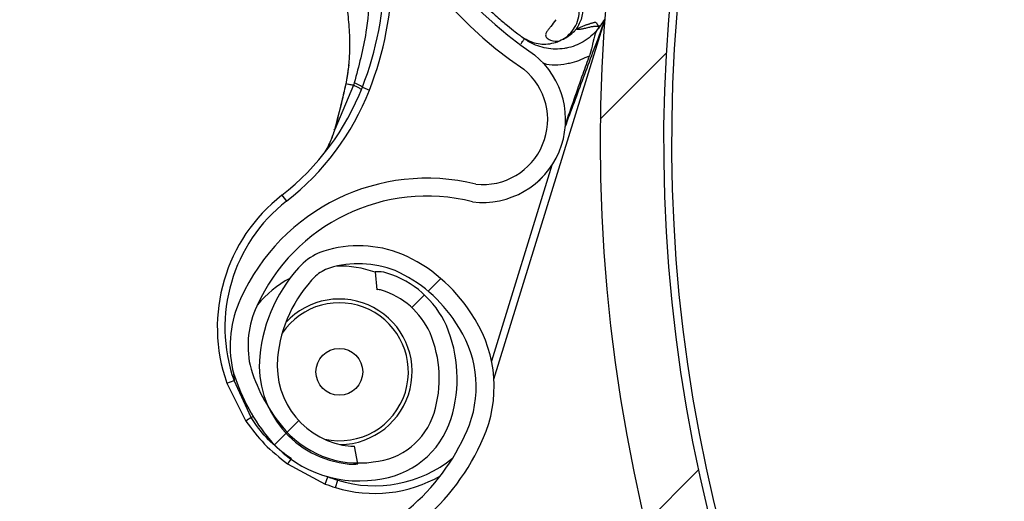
# Model space of a CAD drawing. Header units: inches. Extents: x 170 to 284, y 215 to 248.
# Tile 333 of 656: x 186.1559 to 186.2886, y 244.2854 to 244.3503. Entities that reach past the tile are written whole.
import ezdxf

# ---------------------------------------------------------------- set-up
doc = ezdxf.new("R2010")
doc.units = ezdxf.units.IN
doc.header["$LTSCALE"] = 0.25
doc.header["$MEASUREMENT"] = 0
doc.layers.add('ANNOTATIONS', color=1, linetype='Continuous')
doc.layers.add('LH BENCH MOUNT', color=7, linetype='Continuous')
doc.styles.add('ARIAL', font='arial.ttf', dxfattribs={"height": 0.09375})
doc.dimstyles.new('STANDARD$0', dxfattribs={"dimtxt": 0.09375, "dimasz": 0.09375, "dimexe": 0.03125, "dimexo": 0.046875, "dimgap": 0.09, "dimtad": 0, "dimtih": 1, "dimtoh": 1, "dimdec": 4, "dimzin": 0, "dimdsep": 46, "dimtxsty": 'ARIAL', "dimcen": 0.09, "dimadec": 0, "dimazin": 0, "dimtfac": 1, "dimtdec": 4, "dimtofl": 0, "dimtmove": 0, "dimatfit": 1, "dimfxl": 1, "dimtolj": 1, "dimtzin": 0, "dimarcsym": 0})
pattern_1 = [(45, (176.0930244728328, 238.0091787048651), (-0.03026527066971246, 0.03026527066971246), [])]

# ---------------------------------------------------------------- blocks, each defined once
blk = doc.blocks.new('*D18')
at = {"layer": 'ANNOTATIONS', "color": 0, "lineweight": -2, "transparency": 16777216}
for p, q in [((185.9644948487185, 245.1675370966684), (185.9644948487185, 245.9014140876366)), ((187.3643717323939, 244.0675010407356), (187.3643717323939, 245.9014140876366)), ((186.0582448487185, 245.8701640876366), (186.3541591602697, 245.8701640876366)), ((187.2706217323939, 245.8701640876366), (186.9747074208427, 245.8701640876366))]:
    blk.add_line(p, q, dxfattribs=at)
at = {"layer": 'ANNOTATIONS', "color": 0, "transparency": 16777216}
for points in [[(186.0582448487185, 245.8857890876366), (186.0582448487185, 245.8545390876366), (185.9644948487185, 245.8701640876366)], [(187.2706217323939, 245.8857890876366), (187.2706217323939, 245.8545390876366), (187.3643717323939, 245.8701640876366)]]:
    blk.add_solid(points, dxfattribs=at)
at = {"layer": 'defpoints', "color": 0, "transparency": 16777216}
for p in [(187.3643717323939, 245.8701640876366), (185.9644948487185, 245.1206620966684), (187.3643717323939, 244.0206260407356)]:
    blk.add_point(p, dxfattribs=at)
at = {"layer": 'ANNOTATIONS', "color": 0, "transparency": 16777216, "insert": (186.6644332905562, 245.8701640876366), "char_height": 0.09375, "attachment_point": 5, "style": 'ARIAL'}
blk.add_mtext('\\A1;DIM "A"', dxfattribs=at)

msp = doc.modelspace()

# ---------------------------------------------------------------- hatches: boundary and pattern name
at = {"layer": 'LH BENCH MOUNT'}
h = msp.add_hatch(dxfattribs=at)
h.set_pattern_fill('ANSI31', color=256, scale=0.34241245, angle=2.8e-322, style=0)
h.set_pattern_definition([(45, (176.1263761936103, 238.0091787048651), (-0.03026527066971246, 0.03026527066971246), [])])
edge = h.paths.add_edge_path(flags=0)
edge.add_arc((186.41301658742, 243.9014011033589), 0.021400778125, 89.9999999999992, 390.52248781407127, ccw=False)
edge.add_line((186.41301658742, 243.9228018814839), (186.485779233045, 243.9228018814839))
edge.add_arc((186.485779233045, 244.3336968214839), 0.4108949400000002, 270, 450.0000000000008)
edge.add_line((186.485779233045, 244.7445917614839), (186.00212164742, 244.7445917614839))
edge.add_arc((186.00212164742, 244.7488719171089), 0.004280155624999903, 180.0000000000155, 269.9999999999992, ccw=False)
edge.add_line((185.997841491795, 244.7488719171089), (185.997841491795, 244.7916734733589))
edge.add_arc((186.00212164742, 244.7916734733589), 0.004280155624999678, 360, 540, ccw=False)
edge.add_line((186.006401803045, 244.7916734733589), (186.006401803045, 244.7488719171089))
edge.add_line((186.006401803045, 244.7488719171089), (186.003169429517, 244.7488719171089))
edge.add_line((186.003169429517, 244.7488719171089), (186.003169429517, 244.7916734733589))
edge.add_arc((186.00212164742, 244.7916734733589), 0.001047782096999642, 360, 540.0000000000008)
edge.add_line((186.001073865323, 244.7916734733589), (186.001073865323, 244.7488719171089))
edge.add_arc((186.00212164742, 244.7488719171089), 0.001047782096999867, 180, 270)
edge.add_line((186.00212164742, 244.7478241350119), (186.485779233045, 244.7478241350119))
edge.add_arc((186.485779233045, 244.3336968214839), 0.4141273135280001, 269.9999999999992, 450, ccw=False)
edge.add_line((186.485779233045, 243.9195695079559), (186.41301658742, 243.9195695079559))
edge.add_arc((186.41301658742, 243.9014011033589), 0.018168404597, 450.0000000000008, 750.5224878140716)
edge.add_arc((186.4277648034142, 243.9100962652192), 0.001047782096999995, 390.5224878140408, 495.0000000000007)
edge.add_line((186.4270239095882, 243.9108371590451), (186.4183287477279, 243.9021419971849))
edge.add_line((186.4183287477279, 243.9021419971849), (186.4160431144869, 243.9044276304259))
edge.add_line((186.4160431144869, 243.9044276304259), (186.4247382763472, 243.9131227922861))
edge.add_arc((186.4277648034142, 243.9100962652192), 0.004280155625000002, 390.522487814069, 495.0000000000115, ccw=False)
h = msp.add_hatch(dxfattribs=at)
h.set_pattern_fill('ANSI32', color=256, scale=0.34241245, angle=2.8e-322, style=0)
h.set_pattern_definition([(45, (176.0930244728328, 238.0091787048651), (-0.09079581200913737, 0.09079581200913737), []), (45, (176.1535550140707, 238.0091787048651), (-0.09079581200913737, 0.09079581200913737), [])])
edge = h.paths.add_edge_path(flags=0)
edge.add_arc((186.4524275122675, 244.3336968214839), 0.2182879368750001, 180, 540, ccw=False)
edge = h.paths.add_edge_path(flags=0)
edge.add_arc((186.4524275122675, 244.3336968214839), 0.2097276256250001, 180, 540, ccw=False)
h = msp.add_hatch(dxfattribs=at)
h.set_pattern_fill('ANSI31', color=256, scale=0.34241245, angle=2.8e-322, style=0)
h.set_pattern_definition(pattern_1)
edge = h.paths.add_edge_path(flags=0)
edge.add_arc((186.2041794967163, 244.3121942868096), 0.001712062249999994, 432.8696093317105, 455.0800296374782)
edge.add_line((186.20402789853, 244.31389962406), (186.2038141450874, 244.3163041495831))
edge.add_arc((186.2041794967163, 244.3121942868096), 0.004126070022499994, 432.8696093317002, 455.08002963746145, ccw=False)
edge.add_arc((186.2015572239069, 244.3036865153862), 0.01302879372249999, 384.3457767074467, 432.8696093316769, ccw=False)
edge.add_arc((186.196571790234, 244.301926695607), 0.01830194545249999, 342.8696093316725, 382.9309823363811, ccw=False)
edge.add_arc((186.2028217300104, 244.3000003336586), 0.01176186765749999, 275.0104670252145, 342.86960933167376, ccw=False)
edge.add_arc((186.2015874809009, 244.3037846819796), 0.01566536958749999, 218.1266773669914, 278.30040914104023, ccw=False)
edge.add_arc((186.2089842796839, 244.3099967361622), 0.02532140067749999, 195.7238575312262, 218.8505426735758, ccw=False)
edge.add_arc((186.1993204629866, 244.3063107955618), 0.01504902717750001, 155.0253276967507, 192.1842589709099, ccw=False)
edge.add_arc((186.2108052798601, 244.3013735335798), 0.02754708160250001, 436.1781124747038, 515.802183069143, ccw=False)
edge.add_arc((186.2183269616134, 244.336820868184), 0.008748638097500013, 263.8282282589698, 410.8110415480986)
edge.add_arc((186.2556716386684, 244.3905583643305), 0.05672062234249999, 162.4402450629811, 235.8795090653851, ccw=False)
edge.add_arc((186.4073322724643, 244.3450674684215), 0.2150521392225, 506.2956368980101, 523.0756629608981, ccw=False)
edge.add_arc((186.2518501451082, 244.4475606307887), 0.02884824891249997, 448.028452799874, 504.2833661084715, ccw=False)
edge.add_arc((186.2513591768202, 244.5047904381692), 0.0284373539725, 272.9902032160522, 326.5886769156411)
edge.add_arc((186.2623995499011, 244.4970162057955), 0.01494630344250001, 328.1610501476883, 383.4168014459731)
edge.add_arc((186.2585927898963, 244.4962904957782), 0.0187470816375, 380.8274838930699, 414.3092253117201)
edge.add_arc((186.262141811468, 244.5002487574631), 0.0134739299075, 416.7471667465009, 455.1432550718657)
edge.add_arc((186.2617552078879, 244.5077132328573), 0.006011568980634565, 457.8521419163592, 478.5871829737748)
edge.add_arc((186.2689755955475, 244.4978916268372), 0.01816498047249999, 483.768869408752, 522.869609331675)
edge.add_arc((186.2620712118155, 244.5000197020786), 0.01094007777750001, 522.8696093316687, 612.8696093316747)
edge.add_arc((186.2593985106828, 244.4913483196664), 0.001866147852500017, 252.8696093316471, 268.5118557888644)
edge.add_line((186.2593500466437, 244.4894828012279), (186.2592873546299, 244.4870696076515))
edge.add_arc((186.2593985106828, 244.4913483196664), 0.004280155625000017, 252.8696093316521, 268.51185578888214, ccw=False)
edge.add_arc((186.2620712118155, 244.5000197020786), 0.01335408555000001, 162.8696093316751, 252.86960933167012, ccw=False)
edge.add_arc((186.2689755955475, 244.4978916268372), 0.020578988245, 483.4809676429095, 522.8696093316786, ccw=False)
edge.add_arc((186.2617552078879, 244.5077132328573), 0.008425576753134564, 457.44727651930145, 479.3693202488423, ccw=False)
edge.add_arc((186.262141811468, 244.5002487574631), 0.01588793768, 416.55991158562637, 455.3401900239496, ccw=False)
edge.add_arc((186.2585927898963, 244.4962904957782), 0.02116108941, 380.97414010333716, 414.44678106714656, ccw=False)
edge.add_arc((186.2623995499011, 244.4970162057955), 0.01736031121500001, 328.0498574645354, 383.2354626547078, ccw=False)
edge.add_arc((186.2513591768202, 244.5047904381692), 0.030851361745, 272.78776661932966, 326.6491469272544, ccw=False)
edge.add_arc((186.2518501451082, 244.4475606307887), 0.02643424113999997, 447.8113188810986, 504.1932224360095)
edge.add_arc((186.4073322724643, 244.3450674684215), 0.21263813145, 506.3072777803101, 523.0792988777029)
edge.add_arc((186.2556716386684, 244.3905583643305), 0.05430661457, 522.426235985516, 595.9841441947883)
edge.add_arc((186.2183269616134, 244.336820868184), 0.01116264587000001, 262.93064822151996, 411.39869652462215, ccw=False)
edge.add_arc((186.2108052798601, 244.3013735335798), 0.02513307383, 435.8410095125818, 515.8402671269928)
edge.add_arc((186.1993204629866, 244.3063107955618), 0.01263501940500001, 514.9526566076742, 551.8523061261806)
edge.add_arc((186.2089842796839, 244.3099967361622), 0.022907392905, 195.9139156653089, 218.8893245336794)
edge.add_arc((186.2015874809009, 244.3037846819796), 0.01325136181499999, 218.0618497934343, 278.6048591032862)
edge.add_arc((186.2028217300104, 244.3000003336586), 0.009347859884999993, 274.5921334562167, 342.8696093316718)
edge.add_arc((186.196571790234, 244.301926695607), 0.01588793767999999, 342.8696093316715, 382.8217882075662)
edge.add_arc((186.2015572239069, 244.3036865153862), 0.01061478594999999, 384.5041106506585, 432.869609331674)
h = msp.add_hatch(dxfattribs=at)
h.set_pattern_fill('ANSI31', color=256, scale=0.34241245, angle=2.8e-322, style=0)
h.set_pattern_definition(pattern_1)
edge = h.paths.add_edge_path(flags=0)
edge.add_arc((186.1833931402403, 244.1079829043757), 0.001712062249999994, 444.6973270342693, 466.907747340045)
edge.add_line((186.1828952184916, 244.1096209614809), (186.1821931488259, 244.1119306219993))
edge.add_arc((186.1833931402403, 244.1079829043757), 0.004126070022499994, 444.69732703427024, 466.9077473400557, ccw=False)
edge.add_arc((186.1825703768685, 244.0991182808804), 0.01302879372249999, 396.1734944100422, 444.6973270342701, ccw=False)
edge.add_arc((186.1780515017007, 244.0963739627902), 0.01830194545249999, 354.69732703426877, 394.7587000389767, ccw=False)
edge.add_arc((186.1845635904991, 244.0957695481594), 0.01176186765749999, 286.83818472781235, 354.69732703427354, ccw=False)
edge.add_arc((186.182579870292, 244.0992205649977), 0.01566536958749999, 229.9543950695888, 290.12812684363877, ccw=False)
edge.add_arc((186.18854634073, 244.1068168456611), 0.02532140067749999, 207.5515752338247, 230.6782603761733, ccw=False)
edge.add_arc((186.179843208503, 244.101228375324), 0.01504902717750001, 166.8530453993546, 204.011976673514, ccw=False)
edge.add_arc((186.1920961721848, 244.0987499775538), 0.02754708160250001, 448.00583017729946, 527.6299007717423, ccw=False)
edge.add_arc((186.1921925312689, 244.1349864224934), 0.008748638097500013, 275.6559459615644, 422.6387592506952)
edge.add_arc((186.2177297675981, 244.1952375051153), 0.05672062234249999, 174.2679627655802, 247.7072267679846, ccw=False)
edge.add_arc((186.3754946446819, 244.1817982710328), 0.2150521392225, 518.1233546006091, 534.9033806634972, ccw=False)
edge.add_arc((186.2023056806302, 244.2502462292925), 0.02884824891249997, 459.8561705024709, 516.1110838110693, ccw=False)
edge.add_arc((186.1900947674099, 244.3061603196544), 0.0284373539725, 284.8179209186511, 338.4163946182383)
edge.add_arc((186.2024942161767, 244.3008140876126), 0.01494630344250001, 339.9887678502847, 395.2445191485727)
edge.add_arc((186.1989170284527, 244.2993235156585), 0.0187470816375, 392.6552015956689, 426.1369430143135)
edge.add_arc((186.201579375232, 244.3039251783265), 0.0134739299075, 428.5748844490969, 466.9709727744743)
edge.add_arc((186.1996709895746, 244.3111519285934), 0.006011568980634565, 469.6798596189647, 490.4149006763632)
edge.add_arc((186.2087512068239, 244.3030188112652), 0.01816498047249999, 495.5965871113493, 534.6973270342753)
edge.add_arc((186.2015572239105, 244.3036865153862), 0.01094007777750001, 534.6973270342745, 624.6973270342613)
edge.add_arc((186.2007186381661, 244.2946514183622), 0.001866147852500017, 264.6973270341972, 280.3395734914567)
edge.add_line((186.2010535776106, 244.2928155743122), (186.2014868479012, 244.2904407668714))
edge.add_arc((186.2007186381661, 244.2946514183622), 0.004280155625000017, 264.6973270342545, 280.3395734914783, ccw=False)
edge.add_arc((186.2015572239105, 244.3036865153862), 0.01335408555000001, 174.697327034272, 264.69732703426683, ccw=False)
edge.add_arc((186.2087512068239, 244.3030188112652), 0.020578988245, 495.30868534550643, 534.6973270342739, ccw=False)
edge.add_arc((186.1996709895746, 244.3111519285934), 0.008425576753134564, 469.27499422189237, 491.1970379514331, ccw=False)
edge.add_arc((186.201579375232, 244.3039251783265), 0.01588793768, 428.3876292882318, 467.16790772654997, ccw=False)
edge.add_arc((186.1989170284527, 244.2993235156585), 0.02116108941, 392.8018578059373, 426.2744987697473, ccw=False)
edge.add_arc((186.2024942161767, 244.3008140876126), 0.01736031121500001, 339.8775751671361, 395.06318035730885, ccw=False)
edge.add_arc((186.1900947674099, 244.3061603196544), 0.030851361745, 284.61548432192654, 338.4768646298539, ccw=False)
edge.add_arc((186.2023056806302, 244.2502462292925), 0.02643424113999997, 459.6390365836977, 516.0209401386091)
edge.add_arc((186.3754946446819, 244.1817982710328), 0.21263813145, 518.1349954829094, 534.9070165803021)
edge.add_arc((186.2177297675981, 244.1952375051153), 0.05430661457, 534.2539536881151, 607.8118618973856)
edge.add_arc((186.1921925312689, 244.1349864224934), 0.01116264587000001, 274.7583659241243, 423.2264142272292, ccw=False)
edge.add_arc((186.1920961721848, 244.0987499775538), 0.02513307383, 447.6687272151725, 527.6679848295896)
edge.add_arc((186.179843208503, 244.101228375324), 0.01263501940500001, 526.7803743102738, 563.6800238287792)
edge.add_arc((186.18854634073, 244.1068168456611), 0.022907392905, 207.7416333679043, 230.7170422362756)
edge.add_arc((186.182579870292, 244.0992205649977), 0.01325136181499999, 229.8895674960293, 290.4325768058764)
edge.add_arc((186.1845635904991, 244.0957695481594), 0.009347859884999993, 286.4198511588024, 354.6973270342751)
edge.add_arc((186.1780515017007, 244.0963739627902), 0.01588793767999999, 354.6973270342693, 394.6495059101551)
edge.add_arc((186.1825703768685, 244.0991182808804), 0.01061478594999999, 396.3318283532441, 444.6973270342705)

# ---------------------------------------------------------------- linework, layer by layer
for p, q in [((186.2198257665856, 244.30181296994), (186.2346676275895, 244.3499662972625)), ((186.2341818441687, 244.3495090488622), (186.2340075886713, 244.3492706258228)), ((186.2235325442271, 244.3480250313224), (186.2236745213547, 244.3479192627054)), ((186.2237414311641, 244.3478699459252), (186.2239552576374, 244.3477124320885)), ((186.2002734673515, 244.3441915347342), (186.1998624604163, 244.3416194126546)), ((186.2009017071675, 244.3414496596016), (186.1983853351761, 244.3354925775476)), ((186.1998577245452, 244.34146149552), (186.199893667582, 244.3416254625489)), ((186.2020984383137, 244.3411845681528), (186.2030551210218, 244.3408104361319)), ((186.2276478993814, 244.3306788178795), (186.219507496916, 244.3042678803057)), ((186.1912545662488, 244.326645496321), (186.191885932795, 244.3258351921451)), ((186.2038141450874, 244.3163041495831), (186.20402789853, 244.31389962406)), ((186.1847492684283, 244.3026593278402), (186.1847967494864, 244.3016554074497)), ((186.1838278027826, 244.3013142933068), (186.1847967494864, 244.3016554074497)), ((186.1838278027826, 244.3013142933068), (186.1864088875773, 244.2961816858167)), ((186.1870883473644, 244.2966670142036), (186.1847967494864, 244.3016554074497)), ((186.1870883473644, 244.2966670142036), (186.1873668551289, 244.2968111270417)), ((186.2014868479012, 244.2904407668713), (186.2010535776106, 244.2928155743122)), ((186.192027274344, 244.2904160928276), (186.1970914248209, 244.2877031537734)), ((186.1970914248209, 244.2877031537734), (186.1974574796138, 244.2886629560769)), ((186.1984880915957, 244.2872221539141), (186.1987906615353, 244.2882038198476))]:
    msp.add_line(p, q, dxfattribs=at)
at = {"layer": 'LH BENCH MOUNT', "flags": 128}
for points in [[(186.1998252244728, 244.3414578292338), (186.1998143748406, 244.3414616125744), (186.1998077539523, 244.3414644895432), (186.1998054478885, 244.3414664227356), (186.1998074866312, 244.3414673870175), (186.1998138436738, 244.341467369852), (186.1998244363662, 244.3414663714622), (186.1998391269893, 244.3414644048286), (186.1998577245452, 244.34146149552)], [(186.1983330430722, 244.3354368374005), (186.1983087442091, 244.3354522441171), (186.1982930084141, 244.3354658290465), (186.1982862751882, 244.3354772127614), (186.1982887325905, 244.3354860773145), (186.1983003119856, 244.3354921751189), (186.198320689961, 244.3354953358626), (186.1983492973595, 244.3354954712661), (186.1983853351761, 244.3354925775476)]]:
    msp.add_lwpolyline(points, dxfattribs=at)
at = {"layer": 'LH BENCH MOUNT'}
msp.add_circle((186.1989991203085, 244.3028302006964), 0.003155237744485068, dxfattribs=at)
for centre, radius, start, end in [((186.4524275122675, 244.3336968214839), 0.218287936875, 333.2549575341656, 229.1349474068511), ((186.4524275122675, 244.3336968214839), 0.2097276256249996, 332.0702012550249, 227.0793411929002), ((186.4524275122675, 244.3336968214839), 0.20865758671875, 331.9143208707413, 226.805495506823), ((186.2556716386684, 244.3905583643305), 0.05672062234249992, 162.4402450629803, 235.8795090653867), ((186.2556716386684, 244.3905583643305), 0.05430661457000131, 162.4262359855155, 235.9841441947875), ((186.1619177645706, 244.3568981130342), 0.04314396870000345, 338.6409130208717, 359.8180768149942), ((186.1619177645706, 244.3568981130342), 0.04417120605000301, 338.6409130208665, 359.8180768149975), ((186.2183269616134, 244.336820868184), 0.01116264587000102, 262.9306482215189, 51.39869652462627), ((186.2183269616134, 244.336820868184), 0.008748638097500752, 263.8282282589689, 50.81104154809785), ((186.1702090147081, 244.353655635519), 0.03424124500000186, 307.9247330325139, 338.6409130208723), ((186.1702090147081, 244.353655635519), 0.03526848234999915, 307.9247330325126, 338.6409130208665), ((186.1999164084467, 244.338446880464), 0.003500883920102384, 51.44396715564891, 71.91222736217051), ((186.2108052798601, 244.3013735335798), 0.02754708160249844, 76.17811247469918, 155.8021830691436), ((186.2051446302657, 244.3088188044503), 0.02259922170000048, 127.9247330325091, 199.3944309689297), ((186.2108052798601, 244.3013735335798), 0.02513307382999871, 75.84100951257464, 155.8402671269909), ((186.2051446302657, 244.3088188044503), 0.02157198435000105, 127.9247330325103, 199.3944309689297), ((186.201579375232, 244.3039251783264), 0.01588793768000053, 68.38762928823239, 107.1679077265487), ((186.1996709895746, 244.3111519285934), 0.008425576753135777, 109.2749942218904, 131.1970379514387), ((186.1989170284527, 244.2993235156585), 0.02116108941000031, 32.80185780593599, 66.27449876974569), ((186.2087512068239, 244.3030188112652), 0.02057898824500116, 135.3086853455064, 174.6973270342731), ((186.1996709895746, 244.3111519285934), 0.006011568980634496, 109.6798596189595, 130.4149006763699), ((186.201579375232, 244.3039251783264), 0.01347392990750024, 68.57488444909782, 106.9709727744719), ((186.1989991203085, 244.3028302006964), 0.0142508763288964, 70.22850587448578, 91.40408874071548), ((186.1989991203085, 244.3028302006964), 0.01425087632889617, 117.8902068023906, 140.8223592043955), ((186.2087512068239, 244.3030188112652), 0.01816498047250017, 135.5965871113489, 174.6973270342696), ((186.2041794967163, 244.3121942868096), 0.004126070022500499, 72.86960933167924, 95.08002963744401), ((186.2015572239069, 244.3036865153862), 0.01302879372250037, 24.3457767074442, 72.8696093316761), ((186.1989170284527, 244.2993235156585), 0.01874708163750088, 32.65520159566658, 66.13694301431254), ((186.2041794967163, 244.3121942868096), 0.001712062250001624, 72.86960933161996, 95.08002963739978), ((186.2015572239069, 244.3036865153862), 0.01061478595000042, 24.50411065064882, 72.86960933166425), ((186.1993204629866, 244.3063107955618), 0.01504902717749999, 155.0253276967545, 192.184258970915), ((186.1993204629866, 244.3063107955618), 0.01263501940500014, 154.952656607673, 191.8523061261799), ((186.1989991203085, 244.3028302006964), 0.009303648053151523, 342.8696093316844, 145.8877736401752), ((186.1989991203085, 244.3028302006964), 0.009810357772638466, 270.7250612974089, 137.5051980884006), ((186.2024942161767, 244.3008140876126), 0.01736031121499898, 339.8775751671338, 35.06318035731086), ((186.196571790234, 244.301926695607), 0.0183019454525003, 342.8696093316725, 22.93098233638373), ((186.2024942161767, 244.3008140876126), 0.01494630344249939, 339.988767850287, 35.24451914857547), ((186.196571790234, 244.301926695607), 0.0158879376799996, 342.8696093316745, 22.82178820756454), ((186.2015572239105, 244.3036865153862), 0.01335408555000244, 174.6973270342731, 264.6973270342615), ((186.2089842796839, 244.3099967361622), 0.02290739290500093, 195.9139156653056, 218.8893245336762), ((186.2015572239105, 244.3036865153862), 0.01094007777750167, 174.697327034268, 264.6973270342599), ((186.2089842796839, 244.3099967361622), 0.02532140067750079, 195.7238575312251, 218.8505426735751), ((186.1989991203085, 244.3028302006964), 0.009303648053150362, 257.5108359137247, 342.8696093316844), ((186.2028217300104, 244.3000003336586), 0.009347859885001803, 274.5921334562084, 342.8696093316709), ((186.1918123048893, 244.2893351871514), 0.008721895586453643, 122.794022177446, 128.281329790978), ((186.2015874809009, 244.3037846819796), 0.01325136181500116, 218.0618497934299, 278.6048591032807), ((186.1900947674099, 244.3061603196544), 0.02843735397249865, 284.8179209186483, 338.4163946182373), ((186.2028217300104, 244.3000003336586), 0.01176186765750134, 275.010467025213, 342.8696093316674), ((186.1900947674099, 244.3061603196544), 0.0308513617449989, 284.6154843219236, 338.4768646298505), ((186.2015874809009, 244.3037846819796), 0.0156653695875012, 218.126677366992, 278.3004091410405), ((186.2007186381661, 244.2946514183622), 0.00186614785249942, 264.6973270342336, 280.3395734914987), ((186.1853227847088, 244.2959947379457), 0.008721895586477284, 320.2369695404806, 325.7242771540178), ((186.2037326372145, 244.3042376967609), 0.01677821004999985, 252.8696093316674, 308.8814121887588), ((186.2007186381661, 244.2946514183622), 0.004280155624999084, 264.6973270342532, 280.3395734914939), ((186.2051446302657, 244.3088188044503), 0.02259922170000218, 249.1238683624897, 252.8696093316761), ((186.2051446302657, 244.3088188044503), 0.02157198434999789, 249.1238683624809, 252.8696093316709), ((186.2037326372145, 244.3042376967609), 0.01780544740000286, 252.8696093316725, 299.9761614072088)]:
    msp.add_arc(centre, radius, start, end, dxfattribs=at)
for points, knots in [([(186.2029993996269, 244.3553575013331), (186.2029994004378, 244.3553574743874), (186.2030167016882, 244.3547825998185), (186.2030244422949, 244.35252113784), (186.2026399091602, 244.3479226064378), (186.2016043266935, 244.3440323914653), (186.2010033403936, 244.3417747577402)], [0, 0, 0, 0, 5.869764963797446e-06, 0.125228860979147, 0.4923383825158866, 1, 1, 1, 1]), ([(186.2299530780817, 244.3552417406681), (186.2303695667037, 244.3548634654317), (186.2310102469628, 244.3542815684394), (186.2315190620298, 244.3532228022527), (186.2317559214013, 244.3523390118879), (186.231799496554, 244.3514251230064), (186.2316373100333, 244.3502618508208), (186.2312042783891, 244.3495127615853), (186.2309227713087, 244.3490257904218)], [0, 0, 0, 0, 0.2394514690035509, 0.3683457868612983, 0.4999761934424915, 0.6316105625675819, 0.7605158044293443, 0.9999999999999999, 0.9999999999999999, 0.9999999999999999, 0.9999999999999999]), ([(186.2286753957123, 244.3474393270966), (186.2289779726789, 244.3475978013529), (186.2296162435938, 244.3479320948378), (186.2304238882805, 244.3487401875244), (186.2310470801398, 244.3497906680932), (186.2313629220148, 244.3510242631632), (186.2313191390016, 244.3522970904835), (186.2309359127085, 244.3534573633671), (186.2303205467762, 244.3544206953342), (186.2297689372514, 244.3548847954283), (186.2295074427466, 244.3551048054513)], [0, 0, 0, 0, 0.1098512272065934, 0.2317256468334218, 0.3631776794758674, 0.4999999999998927, 0.6368223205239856, 0.7682743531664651, 0.8901487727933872, 1, 1, 1, 1]), ([(186.1998936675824, 244.3416254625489), (186.2000205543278, 244.3423131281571), (186.2002713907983, 244.343672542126), (186.2004163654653, 244.3457544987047), (186.2004217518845, 244.3480996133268), (186.2002484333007, 244.3505928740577), (186.200006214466, 244.3523185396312), (186.1998925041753, 244.3531286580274)], [0, 0, 0, 0, 0.1754155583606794, 0.346770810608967, 0.5287700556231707, 0.7787798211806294, 0.9999999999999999, 0.9999999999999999, 0.9999999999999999, 0.9999999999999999]), ([(186.219226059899, 244.3516194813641), (186.2195661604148, 244.3513043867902), (186.2204976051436, 244.3504414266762), (186.2216936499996, 244.3494562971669), (186.2227468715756, 244.3486176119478), (186.2233843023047, 244.3481357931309), (186.2234834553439, 244.3480617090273), (186.2235325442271, 244.3480250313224)], [0, 0, 0, 0, 0.1282528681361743, 0.3512504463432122, 0.5733912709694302, 0.7887937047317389, 1, 1, 1, 1]), ([(186.2281612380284, 244.3502924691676), (186.2279392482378, 244.3499733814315), (186.2276297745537, 244.3495285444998), (186.2272132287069, 244.3490318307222), (186.2269286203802, 244.348666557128), (186.2267380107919, 244.3482601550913), (186.2269071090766, 244.3478297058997), (186.2276767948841, 244.3473411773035), (186.2282762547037, 244.3474000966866), (186.2286753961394, 244.3474393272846)], [0, 0, 0, 0, 0.1001269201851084, 0.1395859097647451, 0.1897135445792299, 0.2582342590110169, 0.3697357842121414, 0.5803479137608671, 1, 1, 1, 1]), ([(186.2294364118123, 244.3358603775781), (186.2302624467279, 244.3380765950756), (186.231509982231, 244.3414236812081), (186.2329859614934, 244.3453818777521), (186.2337643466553, 244.3474547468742), (186.2341824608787, 244.3485820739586), (186.2344019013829, 244.3492026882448), (186.2345212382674, 244.3495458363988), (186.234586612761, 244.349735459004), (186.234622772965, 244.3498405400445), (186.2346443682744, 244.349903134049), (186.2346569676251, 244.3499394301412), (186.2346647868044, 244.3499615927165), (186.2346685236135, 244.3499719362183), (186.2346704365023, 244.3499768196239), (186.2346708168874, 244.3499772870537), (186.2346700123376, 244.3499741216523), (186.234668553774, 244.3499693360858), (186.2346676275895, 244.3499662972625)], [0, 0, 0, 0, 0.4681368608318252, 0.7070129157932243, 0.8371325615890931, 0.9079072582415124, 0.9470740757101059, 0.9687898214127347, 0.9808770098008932, 0.987667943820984, 0.9915546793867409, 0.9947708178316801, 0.9959953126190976, 0.9972287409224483, 0.9978484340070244, 0.9984730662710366, 0.9990304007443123, 1, 1, 1, 1]), ([(186.2309212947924, 244.349023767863), (186.2310502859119, 244.3490878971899), (186.2313238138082, 244.349223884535), (186.2317251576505, 244.3493952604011), (186.232046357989, 244.3495193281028), (186.2322848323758, 244.3496045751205), (186.2324358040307, 244.3496564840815), (186.2325892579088, 244.3497071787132), (186.2327451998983, 244.3497566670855), (186.232911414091, 244.3498073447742), (186.2330816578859, 244.3498569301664), (186.2332348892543, 244.3499006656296), (186.2333475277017, 244.3499299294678), (186.2334276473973, 244.3499500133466), (186.2334923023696, 244.3499509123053), (186.2335547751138, 244.3499327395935), (186.2336147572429, 244.3498918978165), (186.2336713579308, 244.3498255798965), (186.2337201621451, 244.3497325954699), (186.233768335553, 244.3496495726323), (186.2338064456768, 244.3495851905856), (186.233832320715, 244.349545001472), (186.2338554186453, 244.3495113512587), (186.2338906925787, 244.3494873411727), (186.2339418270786, 244.3494689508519), (186.2340100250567, 244.3494659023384), (186.2340888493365, 244.3494776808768), (186.2341513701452, 244.3494992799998), (186.2341825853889, 244.3495100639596)], [0, 0, 0, 0, 0.08480730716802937, 0.1798353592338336, 0.2850849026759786, 0.3228266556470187, 0.3617275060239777, 0.4017874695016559, 0.4430065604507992, 0.485384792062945, 0.5351510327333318, 0.5813528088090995, 0.6105805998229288, 0.6293562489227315, 0.6489120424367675, 0.6766412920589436, 0.7075477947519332, 0.7416323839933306, 0.7850907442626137, 0.8280699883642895, 0.8539878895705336, 0.872996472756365, 0.885095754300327, 0.9032140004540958, 0.9275168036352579, 0.9517481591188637, 0.9759089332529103, 1, 1, 1, 1]), ([(186.2348242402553, 244.3504744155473), (186.2347915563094, 244.3504172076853), (186.2346351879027, 244.3501435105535), (186.2344029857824, 244.3497854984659), (186.234196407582, 244.3495150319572), (186.2341963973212, 244.349515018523)], [0, 0, 0, 0, 0.2090106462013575, 0.9999607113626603, 1, 1, 1, 1]), ([(186.2346676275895, 244.3499662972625), (186.2346691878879, 244.3499713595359), (186.2346785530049, 244.3500017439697), (186.2347075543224, 244.3500958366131), (186.2347285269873, 244.3501638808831), (186.2347436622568, 244.350212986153)], [0, 0, 0, 0, 0.05271003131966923, 0.3163725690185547, 1, 1, 1, 1]), ([(186.2340075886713, 244.3492706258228), (186.2340075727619, 244.3492706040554), (186.2334978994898, 244.3485732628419), (186.2322569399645, 244.3473949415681), (186.2305052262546, 244.3466400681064), (186.2287300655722, 244.3462839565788), (186.2268813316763, 244.3463050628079), (186.2250785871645, 244.3469653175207), (186.2241742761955, 244.3475521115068), (186.223955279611, 244.3477124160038), (186.2239552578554, 244.3477124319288)], [0, 0, 0, 0, 7.189415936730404e-06, 0.2303203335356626, 0.444896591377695, 0.4983905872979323, 0.713008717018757, 0.927629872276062, 0.9999928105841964, 1, 1, 1, 1]), ([(186.2286753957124, 244.3474393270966), (186.2291342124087, 244.3476600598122), (186.2299213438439, 244.3480387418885), (186.230532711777, 244.3486037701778), (186.2308038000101, 244.3488941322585), (186.2308772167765, 244.3489774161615), (186.2308962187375, 244.3489987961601), (186.2309025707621, 244.3490059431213)], [0, 0, 0, 0, 0.5022803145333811, 0.8616962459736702, 0.9584272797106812, 0.9861029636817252, 1, 1, 1, 1]), ([(186.2340073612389, 244.349270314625), (186.233960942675, 244.3492939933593), (186.2338660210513, 244.3493424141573), (186.2336914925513, 244.349376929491), (186.2334936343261, 244.3493863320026), (186.2332768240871, 244.3493687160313), (186.2330511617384, 244.3493324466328), (186.2328221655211, 244.3492846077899), (186.2325653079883, 244.3492228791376), (186.2323148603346, 244.34915977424), (186.2320912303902, 244.3491051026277), (186.231903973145, 244.3490615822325), (186.2317277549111, 244.349025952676), (186.231546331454, 244.3489964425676), (186.2313716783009, 244.3489779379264), (186.2312061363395, 244.3489749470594), (186.2310527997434, 244.3489876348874), (186.230964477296, 244.3490119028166), (186.2309212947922, 244.3490237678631)], [0, 0, 0, 0, 0.0657809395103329, 0.1345158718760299, 0.2062058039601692, 0.27713025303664, 0.3450539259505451, 0.411816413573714, 0.4774590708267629, 0.5636721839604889, 0.622780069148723, 0.6670965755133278, 0.724168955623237, 0.7778304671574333, 0.8321346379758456, 0.8905164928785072, 0.9464714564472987, 1, 1, 1, 1]), ([(186.2338684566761, 244.3490765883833), (186.2337309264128, 244.3488491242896), (186.233377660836, 244.3482648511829), (186.2331565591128, 244.3471464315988), (186.2329223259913, 244.3460620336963), (186.2327374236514, 244.3455377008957), (186.2327023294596, 244.3454381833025)], [0, 0, 0, 0, 0.2412678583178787, 0.619729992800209, 0.9278253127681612, 1, 1, 1, 1]), ([(186.2341963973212, 244.349515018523), (186.2341963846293, 244.3495150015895), (186.234089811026, 244.3493728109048), (186.2339791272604, 244.3492246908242), (186.2338684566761, 244.3490765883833)], [0, 0, 0, 0, 0.0001190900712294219, 1, 1, 1, 1]), ([(186.2338684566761, 244.3490765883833), (186.233909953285, 244.3491347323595), (186.2340034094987, 244.3492656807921), (186.2341180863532, 244.349422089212), (186.234181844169, 244.3495090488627)], [0, 0, 0, 0, 0.4440219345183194, 1, 1, 1, 1]), ([(186.2234649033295, 244.3470425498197), (186.2235112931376, 244.3471059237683), (186.2236930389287, 244.3473542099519), (186.223896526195, 244.3476321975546), (186.2239356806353, 244.3476856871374), (186.2239552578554, 244.3477124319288)], [0, 0, 0, 0, 0.1462931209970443, 0.5731465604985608, 1, 1, 1, 1]), ([(186.2235325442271, 244.3480250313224), (186.224094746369, 244.3476917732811), (186.2249598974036, 244.3471789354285), (186.2263113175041, 244.3469786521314), (186.227372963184, 244.347024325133), (186.2281652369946, 244.3472256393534), (186.2285841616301, 244.347401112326), (186.2286753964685, 244.3474393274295)], [0, 0, 0, 0, 0.3580314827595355, 0.5509607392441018, 0.7480445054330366, 0.9451282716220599, 1, 1, 1, 1]), ([(186.2236745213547, 244.3479192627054), (186.2237308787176, 244.3478772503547), (186.2239002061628, 244.3477510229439), (186.22376711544, 244.3478512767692), (186.2236073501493, 244.3479687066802), (186.2237229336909, 244.3478835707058), (186.2237414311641, 244.3478699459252)], [0, 0, 0, 0, 0.1877582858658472, 0.5641255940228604, 0.9302446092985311, 0.9999999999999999, 0.9999999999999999, 0.9999999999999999, 0.9999999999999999]), ([(186.2264076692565, 244.3444677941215), (186.2264504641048, 244.3444518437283), (186.2274635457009, 244.3440742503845), (186.2288828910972, 244.3442382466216), (186.2309589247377, 244.3446213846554), (186.2319484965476, 244.3450850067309), (186.2327023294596, 244.3454381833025)], [0, 0, 0, 0, 0.0210988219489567, 0.4994719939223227, 0.6187093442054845, 1, 1, 1, 1]), ([(186.2327023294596, 244.3454381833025), (186.2324032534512, 244.344615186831), (186.2312719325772, 244.3415020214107), (186.2302017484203, 244.3383672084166), (186.2294144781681, 244.3360611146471)], [0, 0, 0, 0, 0.2643600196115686, 1, 1, 1, 1]), ([(186.1998252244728, 244.3414578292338), (186.1996697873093, 244.3407510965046), (186.1992231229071, 244.3387202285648), (186.1986843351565, 244.3367327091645), (186.1983330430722, 244.3354368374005)], [0, 0, 0, 0, 0.347995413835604, 1, 1, 1, 1]), ([(186.1983853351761, 244.3354925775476), (186.1987261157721, 244.336779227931), (186.1992479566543, 244.3387494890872), (186.1997006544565, 244.3407629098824), (186.1998577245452, 244.34146149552)], [0, 0, 0, 0, 0.6530354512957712, 1, 1, 1, 1]), ([(186.199862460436, 244.3416194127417), (186.1998550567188, 244.341622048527), (186.1998400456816, 244.341627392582), (186.1998402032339, 244.3416307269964), (186.1998563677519, 244.3416305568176), (186.1998813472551, 244.3416271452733), (186.1998936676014, 244.3416254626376)], [0, 0, 0, 0, 0.2466091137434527, 0.5000000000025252, 0.7533908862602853, 1, 1, 1, 1]), ([(186.2009017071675, 244.3414496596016), (186.2008478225, 244.3414597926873), (186.2005987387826, 244.3415066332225), (186.2002370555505, 244.3415713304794), (186.1999973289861, 244.3416091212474), (186.199893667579, 244.3416254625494)], [0, 0, 0, 0, 0.1354579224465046, 0.6261588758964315, 1, 1, 1, 1]), ([(186.2010033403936, 244.3417747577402), (186.2009696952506, 244.3416663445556), (186.200936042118, 244.3415579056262), (186.2009017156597, 244.3414496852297), (186.2009017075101, 244.3414496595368)], [0, 0, 0, 0, 0.9997625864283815, 1, 1, 1, 1]), ([(186.1968197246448, 244.3321072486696), (186.1969552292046, 244.3323036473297), (186.1974545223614, 244.3330273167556), (186.1979749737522, 244.3342664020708), (186.1982985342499, 244.3352332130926), (186.1983853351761, 244.3354925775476)], [0, 0, 0, 0, 0.214180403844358, 0.7891897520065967, 0.9999999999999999, 0.9999999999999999, 0.9999999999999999, 0.9999999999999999]), ([(186.1983330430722, 244.3354368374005), (186.1982553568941, 244.3351667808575), (186.198015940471, 244.3343345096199), (186.1976613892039, 244.3335925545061), (186.1974218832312, 244.3330913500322)], [0, 0, 0, 0, 0.3244814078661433, 1, 1, 1, 1]), ([(186.1864088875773, 244.2961816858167), (186.1872018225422, 244.2951119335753), (186.1888140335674, 244.2929368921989), (186.1909445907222, 244.2912654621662), (186.192027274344, 244.2904160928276)], [0, 0, 0, 0, 0.4918307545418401, 1, 1, 1, 1]), ([(186.1925300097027, 244.2910827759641), (186.1916732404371, 244.2917270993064), (186.1899348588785, 244.2930344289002), (186.1881971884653, 244.2950187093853), (186.1873355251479, 244.2962995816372), (186.1870883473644, 244.2966670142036)], [0, 0, 0, 0, 0.4093476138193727, 0.8305647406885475, 1, 1, 1, 1])]:
    msp.add_open_spline(points, degree=3, knots=knots, dxfattribs=at)
msp.add_open_spline([(186.2019637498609, 244.3408454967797), (186.2019551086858, 244.3408663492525), (186.2019378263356, 244.3409080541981), (186.2017195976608, 244.3410448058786), (186.2013816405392, 244.3412244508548), (186.2010616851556, 244.3413745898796), (186.2009017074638, 244.3414496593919)], degree=3, dxfattribs=at)

# ---------------------------------------------------------------- dimensions: what is measured, and where the dimension line sits
at = {"layer": 'ANNOTATIONS'}
dim = msp.add_linear_dim(base=(187.3643717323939, 245.8701640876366), p1=(185.9644948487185, 245.1206620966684), p2=(187.3643717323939, 244.0206260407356), text='DIM "A"', dimstyle='STANDARD$0', dxfattribs=at)
dim.commit()
dim.dimension.update_dxf_attribs({"geometry": '*D18', "text_midpoint": (186.6644332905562, 245.8701640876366)})

doc.saveas('drawing.dxf')
